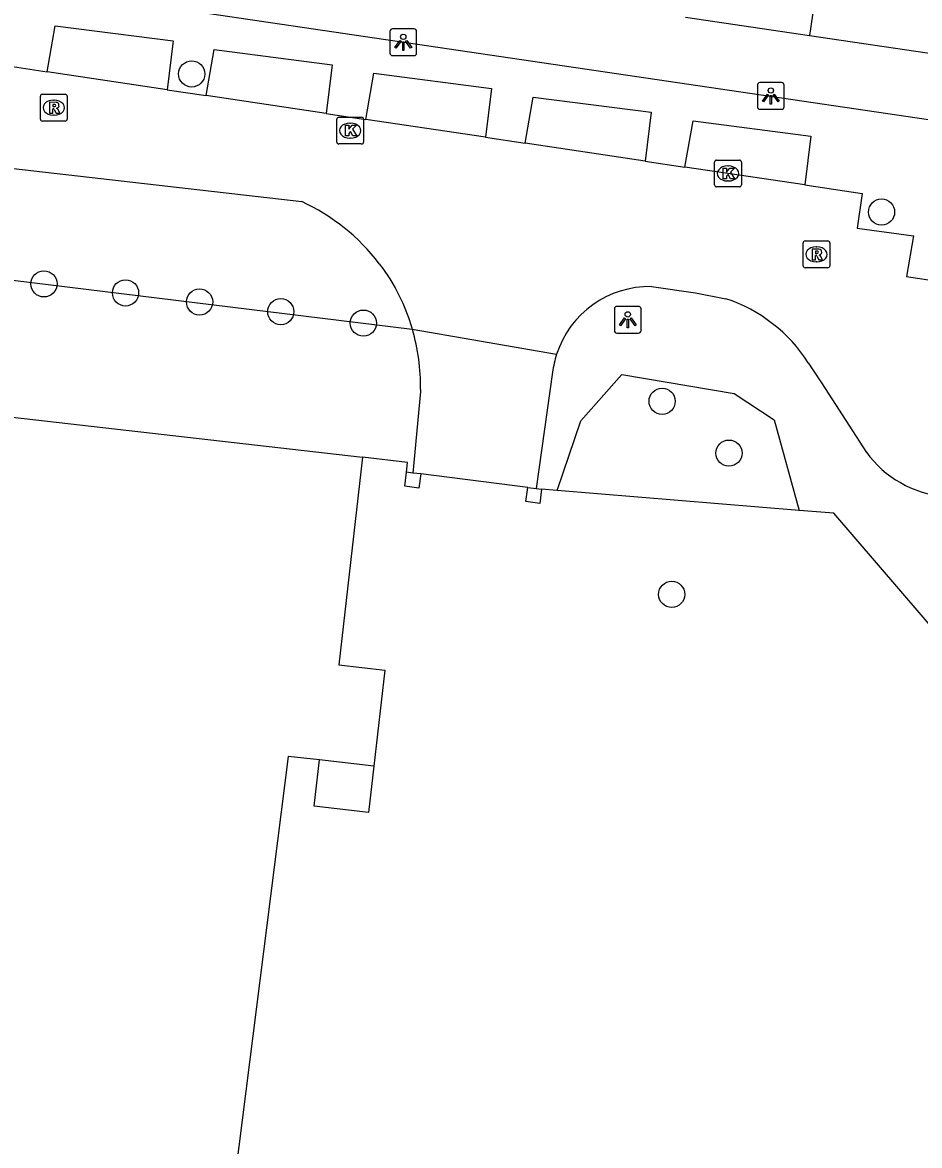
# Model space of a CAD drawing. Extents: x 161087 to 161922, y 382574 to 383873.
# Drawn here: x 161804.46 to 161837.96, y 383278.18 to 383320.12 of the extents above; entities that cross this region are included whole.
import ezdxf

# ---------------------------------------------------------------- set-up
doc = ezdxf.new("R2010")
doc.units = 0
for name, color, linetype in [('IMGEO_Berm_groen', 7, 'Continuous'), ('IMGEO_Boom', 7, 'Continuous'), ('IMGEO_Groenvoorziening', 7, 'Continuous'), ('IMGEO_Hek', 7, 'Continuous'), ('IMGEO_Kolk', 7, 'Continuous'), ('IMGEO_Lichtpunt', 7, 'Continuous'), ('IMGEO_Muur', 7, 'Continuous'), ('IMGEO_Pand', 7, 'Continuous'), ('IMGEO_Rijbaan_lokaal_open', 7, 'Continuous'), ('IMGEO_Rioolput', 7, 'Continuous'), ('IMGEO_Terreindeel_open', 7, 'Continuous'), ('IMGEO_Voetpad_open', 7, 'Continuous')]:
    doc.layers.add(name, color=color, linetype=linetype)

msp = doc.modelspace()

# ---------------------------------------------------------------- linework, layer by layer
at = {"layer": 'IMGEO_Berm_groen'}
msp.add_lwpolyline([(161783.525, 383313.015), (161789.37, 383312.368), (161790.742, 383312.158), (161802.861, 383310.709), (161804.104, 383310.497), (161819.019, 383308.665)], dxfattribs=at)
at = {"layer": 'IMGEO_Boom'}
for centre in [(161810.779, 383318.2), (161836.543, 383313.042), (161805.262, 383310.36), (161808.308, 383310.022), (161811.074, 383309.685), (161814.107, 383309.322), (161817.191, 383308.895), (161828.349, 383305.975), (161830.843, 383304.04), (161828.706, 383298.765)]:
    msp.add_circle(centre, 0.489, dxfattribs=at)
at = {"layer": 'IMGEO_Groenvoorziening'}
for points in [[(161824.434, 383302.641), (161825.31, 383305.25), (161826.845, 383306.97), (161831.038, 383306.266), (161832.538, 383305.283), (161833.468, 383301.9)], [(161818.805, 383303.326), (161818.838, 383303.687), (161817.159, 383303.883)], [(161824.434, 383302.641), (161823.845, 383302.689)], [(161833.468, 383301.9), (161824.434, 383302.641)], [(161840.046, 383296.007), (161839.686, 383296.058), (161834.766, 383301.794), (161833.468, 383301.9)]]:
    msp.add_lwpolyline(points, dxfattribs=at)
at = {"layer": 'IMGEO_Hek'}
for points in [[(161834.766, 383301.794), (161833.468, 383301.9), (161824.434, 383302.641), (161823.845, 383302.689)], [(161872.776, 383291.377), (161840.046, 383296.007), (161839.686, 383296.058), (161834.766, 383301.794)]]:
    msp.add_lwpolyline(points, dxfattribs=at)
at = {"layer": 'IMGEO_Kolk'}
for p, q in [((161816.274, 383316.583), (161817.126, 383316.583)), ((161816.199, 383315.657), (161816.199, 383316.509)), ((161816.687, 383316.363), (161816.712, 383316.363)), ((161817.2, 383316.509), (161817.2, 383315.657)), ((161816.71, 383315.803), (161816.685, 383315.803)), ((161817.126, 383315.583), (161816.274, 383315.583)), ((161830.308, 383314.056), (161830.308, 383314.908)), ((161830.383, 383314.982), (161831.235, 383314.982)), ((161831.309, 383314.908), (161831.309, 383314.056)), ((161830.796, 383314.762), (161830.821, 383314.762)), ((161830.819, 383314.202), (161830.794, 383314.202)), ((161831.235, 383313.982), (161830.383, 383313.982))]:
    msp.add_line(p, q, dxfattribs=at)
for points in [[(161816.274, 383316.583), (161817.126, 383316.583)], [(161816.199, 383315.657), (161816.199, 383316.509)], [(161816.52, 383316.283), (161816.643, 383316.283), (161816.643, 383316.132), (161816.773, 383316.283), (161816.937, 383316.283), (161816.791, 383316.132), (161816.944, 383315.883), (161816.792, 383315.883), (161816.707, 383316.047), (161816.643, 383315.98), (161816.643, 383315.883), (161816.52, 383315.883), (161816.52, 383316.283)], [(161817.2, 383316.509), (161817.2, 383315.657)], [(161817.126, 383315.583), (161816.274, 383315.583)], [(161830.308, 383314.056), (161830.308, 383314.908)], [(161830.383, 383314.982), (161831.235, 383314.982)], [(161831.309, 383314.908), (161831.309, 383314.056)], [(161830.629, 383314.682), (161830.752, 383314.682), (161830.752, 383314.531), (161830.882, 383314.682), (161831.046, 383314.682), (161830.9, 383314.531), (161831.053, 383314.282), (161830.901, 383314.282), (161830.816, 383314.446), (161830.752, 383314.379), (161830.752, 383314.282), (161830.629, 383314.282), (161830.629, 383314.682)], [(161831.235, 383313.982), (161830.383, 383313.982)]]:
    msp.add_lwpolyline(points, dxfattribs=at)
for centre, start, end in [((161816.276, 383316.507), 91.552, 178.448), ((161816.276, 383316.507), 91.552, 178.448), ((161817.124, 383316.507), 1.552, 88.448), ((161817.124, 383316.507), 1.552, 88.448), ((161816.276, 383315.659), 181.552, 268.448), ((161816.276, 383315.659), 181.552, 268.448), ((161817.124, 383315.659), 271.552, 358.448), ((161817.124, 383315.659), 271.552, 358.448), ((161830.385, 383314.906), 91.552, 178.448), ((161830.385, 383314.906), 91.552, 178.448), ((161831.233, 383314.906), 1.552, 88.448), ((161831.233, 383314.906), 1.552, 88.448), ((161830.385, 383314.058), 181.552, 268.448), ((161830.385, 383314.058), 181.552, 268.448), ((161831.233, 383314.058), 271.552, 358.448), ((161831.233, 383314.058), 271.552, 358.448)]:
    msp.add_arc(centre, 0.0765, start, end, dxfattribs=at)
for centre, major_axis, ratio, start_param, end_param in [((161816.686, 383316.083), (-0.387, 0.002), 0.722429, 4.712389, 7.853982), ((161816.711, 383316.083), (-0.39, 0.002), 0.717154, 1.570796, 4.712389), ((161830.795, 383314.482), (-0.387, 0.002), 0.722429, 4.712389, 7.853982), ((161830.82, 383314.482), (-0.39, 0.002), 0.717154, 1.570796, 4.712389)]:
    msp.add_ellipse(centre, major_axis=major_axis, ratio=ratio, start_param=start_param, end_param=end_param, dxfattribs=at)
at = {"layer": 'IMGEO_Lichtpunt'}
for p, q in [((161818.184, 383319.786), (161818.184, 383318.979)), ((161818.184, 383319.786), (161818.184, 383318.979)), ((161819.086, 383319.881), (161818.278, 383319.881)), ((161819.086, 383319.881), (161818.278, 383319.881)), ((161819.18, 383318.979), (161819.18, 383319.786)), ((161819.18, 383318.979), (161819.18, 383319.786)), ((161818.278, 383318.885), (161819.086, 383318.885)), ((161818.278, 383318.885), (161819.086, 383318.885)), ((161832.81, 383317.876), (161832.002, 383317.876)), ((161832.81, 383317.876), (161832.002, 383317.876)), ((161831.908, 383317.781), (161831.908, 383316.974)), ((161831.908, 383317.781), (161831.908, 383316.974)), ((161832.904, 383316.974), (161832.904, 383317.781)), ((161832.904, 383316.974), (161832.904, 383317.781)), ((161832.002, 383316.88), (161832.81, 383316.88)), ((161832.002, 383316.88), (161832.81, 383316.88)), ((161826.564, 383309.424), (161826.564, 383308.617)), ((161826.564, 383309.424), (161826.564, 383308.617)), ((161827.466, 383309.519), (161826.658, 383309.519)), ((161827.466, 383309.519), (161826.658, 383309.519)), ((161827.56, 383308.617), (161827.56, 383309.424)), ((161827.56, 383308.617), (161827.56, 383309.424)), ((161826.658, 383308.523), (161827.466, 383308.523)), ((161826.658, 383308.523), (161827.466, 383308.523))]:
    msp.add_line(p, q, dxfattribs=at)
for points in [[(161818.558, 383319.45), (161818.597, 383319.422), (161818.409, 383319.16), (161818.371, 383319.187), (161818.558, 383319.45)], [(161818.66, 383319.402), (161818.707, 383319.402), (161818.707, 383319.08), (161818.66, 383319.08), (161818.66, 383319.402)], [(161818.77, 383319.422), (161818.808, 383319.449), (161818.995, 383319.187), (161818.956, 383319.159), (161818.77, 383319.422)], [(161832.282, 383317.445), (161832.321, 383317.417), (161832.133, 383317.155), (161832.095, 383317.182), (161832.282, 383317.445)], [(161832.384, 383317.397), (161832.431, 383317.397), (161832.431, 383317.075), (161832.384, 383317.075), (161832.384, 383317.397)], [(161832.494, 383317.417), (161832.532, 383317.444), (161832.719, 383317.182), (161832.68, 383317.154), (161832.494, 383317.417)], [(161826.938, 383309.088), (161826.977, 383309.06), (161826.789, 383308.798), (161826.751, 383308.825), (161826.938, 383309.088)], [(161827.04, 383309.04), (161827.087, 383309.04), (161827.087, 383308.718), (161827.04, 383308.718), (161827.04, 383309.04)], [(161827.15, 383309.06), (161827.188, 383309.087), (161827.375, 383308.825), (161827.336, 383308.797), (161827.15, 383309.06)]]:
    msp.add_lwpolyline(points, dxfattribs=at)
for centre in [(161818.683, 383319.584), (161832.407, 383317.579), (161827.063, 383309.222)]:
    msp.add_circle(centre, 0.0994, dxfattribs=at)
for centre, start, end in [((161818.278, 383319.786), 90, 180), ((161818.278, 383319.786), 90, 180), ((161819.086, 383319.786), 0, 90), ((161819.086, 383319.786), 0, 90), ((161818.278, 383318.979), 180, 270), ((161818.278, 383318.979), 180, 270), ((161819.086, 383318.979), 270, 0), ((161819.086, 383318.979), 270, 360), ((161832.002, 383317.781), 90, 180), ((161832.002, 383317.781), 90, 180), ((161832.81, 383317.781), 0, 90), ((161832.81, 383317.781), 0, 90), ((161832.002, 383316.974), 180, 270), ((161832.002, 383316.974), 180, 270), ((161832.81, 383316.974), 270, 0), ((161832.81, 383316.974), 270, 360), ((161826.658, 383309.424), 90, 180), ((161826.658, 383309.424), 90, 180), ((161827.466, 383309.424), 0, 90), ((161827.466, 383309.424), 0, 90), ((161826.658, 383308.617), 180, 270), ((161826.658, 383308.617), 180, 270), ((161827.466, 383308.617), 270, 0), ((161827.466, 383308.617), 270, 360)]:
    msp.add_arc(centre, 0.0946, start, end, dxfattribs=at)
at = {"layer": 'IMGEO_Muur'}
for points in [[(161819.331, 383303.26), (161819.265, 383302.735), (161818.739, 383302.801), (161818.805, 383303.326)], [(161819.042, 383303.296), (161818.805, 383303.326)], [(161819.331, 383303.26), (161819.042, 383303.296)], [(161823.845, 383302.689), (161823.779, 383302.164), (161823.263, 383302.229), (161823.329, 383302.754)], [(161823.329, 383302.754), (161823.639, 383302.715)], [(161823.639, 383302.715), (161823.845, 383302.689)]]:
    msp.add_lwpolyline(points, dxfattribs=at)
at = {"layer": 'IMGEO_Pand'}
for points in [[(161835.174, 383328.605), (161833.851, 383319.63)], [(161829.222, 383320.313), (161833.851, 383319.63)], [(161833.851, 383319.63), (161839.428, 383318.808)], [(161766.986, 383309.473), (161766.83, 383307.979), (161783.824, 383306.041), (161784.245, 383309.68), (161788.073, 383309.236), (161787.841, 383307.239), (161817.159, 383303.883)], [(161817.159, 383303.883), (161816.272, 383296.134), (161817.991, 383295.937), (161817.58, 383292.351)], [(161815.554, 383292.583), (161814.383, 383292.717), (161808.98, 383250), (161807.767, 383240.411), (161808.24, 383240.352), (161808.106, 383239.294)], [(161817.58, 383292.351), (161815.554, 383292.583)]]:
    msp.add_lwpolyline(points, dxfattribs=at)
at = {"layer": 'IMGEO_Rijbaan_lokaal_open'}
for points in [[(161803.922, 383318.496), (161805.381, 383318.278)], [(161809.86, 383317.61), (161805.381, 383318.278)], [(161809.86, 383317.61), (161811.318, 383317.392)], [(161815.797, 383316.724), (161811.318, 383317.392)], [(161783.843, 383316.514), (161786.06, 383316.546), (161789.809, 383316.332), (161791.244, 383316.25), (161794.862, 383315.732), (161814.888, 383313.43)], [(161815.797, 383316.724), (161817.278, 383316.502)], [(161821.757, 383315.834), (161817.278, 383316.502)], [(161821.757, 383315.834), (161823.231, 383315.614)], [(161827.71, 383314.946), (161823.231, 383315.614)], [(161827.71, 383314.946), (161829.201, 383314.723)], [(161833.68, 383314.055), (161829.201, 383314.723)], [(161833.68, 383314.055), (161835.822, 383313.735), (161835.633, 383312.441), (161837.738, 383312.157), (161837.471, 383310.636), (161840.426, 383310.192), (161840.073, 383307.478), (161841.848, 383307.222), (161841.634, 383305.979), (161878.211, 383300.593)], [(161817.783, 383311.112), (161817.918, 383310.929), (161818.175, 383310.543), (161818.374, 383310.206), (161818.66, 383309.637), (161818.877, 383309.101), (161818.992, 383308.758), (161819.004, 383308.717), (161819.019, 383308.665)], [(161827.949, 383310.256), (161829.599, 383310.025), (161830.731, 383309.805)], [(161819.019, 383308.665), (161824.407, 383307.732)], [(161833.808, 383307.414), (161834.297, 383306.66), (161835.977, 383304.069)]]:
    msp.add_lwpolyline(points, dxfattribs=at)
for centre, radius, start, end in [((161811.723, 383306.511), 7.609, 37.2104, 65.4218), ((161827.873, 383306.616), 3.641, 88.8017, 162.145), ((161828.895, 383304.267), 5.834, 32.642, 71.6597), ((161839.274, 383306.492), 4.092, 216.3068, 264.3272)]:
    msp.add_arc(centre, radius, start, end, dxfattribs=at)
at = {"layer": 'IMGEO_Rioolput'}
for p, q in [((161805.203, 383317.44), (161806.055, 383317.44)), ((161805.128, 383316.514), (161805.128, 383317.366)), ((161805.616, 383317.22), (161805.641, 383317.22)), ((161806.129, 383317.366), (161806.129, 383316.514)), ((161805.639, 383316.66), (161805.614, 383316.66)), ((161806.055, 383316.44), (161805.203, 383316.44)), ((161833.686, 383311.961), (161834.538, 383311.961)), ((161833.611, 383311.035), (161833.611, 383311.887)), ((161834.099, 383311.741), (161834.124, 383311.741)), ((161834.612, 383311.887), (161834.612, 383311.035)), ((161834.122, 383311.181), (161834.097, 383311.181)), ((161834.538, 383310.961), (161833.686, 383310.961))]:
    msp.add_line(p, q, dxfattribs=at)
for points in [[(161805.203, 383317.44), (161806.055, 383317.44)], [(161805.128, 383316.514), (161805.128, 383317.366)], [(161805.717, 383317.138), (161805.465, 383317.14), (161805.465, 383316.74)], [(161805.643, 383317.059), (161805.589, 383317.059), (161805.589, 383316.978)], [(161805.589, 383316.978), (161805.641, 383316.978)], [(161806.129, 383317.366), (161806.129, 383316.514)], [(161805.465, 383316.74), (161805.589, 383316.74), (161805.589, 383316.902), (161805.6, 383316.902)], [(161805.647, 383316.873), (161805.718, 383316.74), (161805.858, 383316.74), (161805.793, 383316.866)], [(161806.055, 383316.44), (161805.203, 383316.44)], [(161833.686, 383311.961), (161834.538, 383311.961)], [(161833.611, 383311.035), (161833.611, 383311.887)], [(161834.2, 383311.659), (161833.948, 383311.661), (161833.948, 383311.261)], [(161834.126, 383311.58), (161834.072, 383311.58), (161834.072, 383311.499)], [(161834.612, 383311.887), (161834.612, 383311.035)], [(161833.948, 383311.261), (161834.072, 383311.261), (161834.072, 383311.423), (161834.083, 383311.423)], [(161834.072, 383311.499), (161834.124, 383311.499)], [(161834.13, 383311.394), (161834.201, 383311.261), (161834.341, 383311.261), (161834.276, 383311.387)], [(161834.538, 383310.961), (161833.686, 383310.961)]]:
    msp.add_lwpolyline(points, dxfattribs=at)
for centre, radius, start, end in [((161805.205, 383317.364), 0.0765, 91.552, 178.448), ((161805.205, 383317.364), 0.0765, 91.552, 178.448), ((161806.053, 383317.364), 0.0765, 1.552, 88.448), ((161806.053, 383317.364), 0.0765, 1.552, 88.448), ((161805.625, 383317.167), 0.19, 274.7715, 282.9687), ((161805.649, 383316.963), 0.0964, 77.0061, 93.1865), ((161805.663, 383317.02), 0.0378, 276.6634, 79.6772), ((161805.716, 383317.028), 0.109, 350.3612, 89.416), ((161805.714, 383317.028), 0.112, 277.5842, 350.9817), ((161805.599, 383316.849), 0.0533, 26.0293, 88.6989), ((161805.698, 383316.813), 0.108, 29.5134, 73.7905), ((161805.205, 383316.516), 0.0765, 181.552, 268.448), ((161805.205, 383316.516), 0.0765, 181.552, 268.448), ((161806.053, 383316.516), 0.0765, 271.552, 358.448), ((161806.053, 383316.516), 0.0765, 271.552, 358.448), ((161833.688, 383311.885), 0.0765, 91.552, 178.448), ((161833.688, 383311.885), 0.0765, 91.552, 178.448), ((161834.536, 383311.885), 0.0765, 1.552, 88.448), ((161834.536, 383311.885), 0.0765, 1.552, 88.448), ((161834.132, 383311.484), 0.0964, 77.0061, 93.1865), ((161834.146, 383311.541), 0.0378, 276.6634, 79.6772), ((161834.199, 383311.549), 0.109, 350.3612, 89.416), ((161834.197, 383311.549), 0.112, 277.5842, 350.9817), ((161834.082, 383311.37), 0.0533, 26.0293, 88.6989), ((161834.108, 383311.688), 0.19, 274.7715, 282.9687), ((161834.181, 383311.334), 0.108, 29.5134, 73.7905), ((161833.688, 383311.037), 0.0765, 181.552, 268.448), ((161833.688, 383311.037), 0.0765, 181.552, 268.448), ((161834.536, 383311.037), 0.0765, 271.552, 358.448), ((161834.536, 383311.037), 0.0765, 271.552, 358.448)]:
    msp.add_arc(centre, radius, start, end, dxfattribs=at)
for centre, major_axis, ratio, start_param, end_param in [((161805.615, 383316.94), (-0.387, 0.002), 0.722429, 4.712389, 7.853982), ((161805.64, 383316.94), (-0.39, 0.002), 0.717154, 1.570796, 4.712389), ((161834.098, 383311.461), (-0.387, 0.002), 0.722429, 4.712389, 7.853982), ((161834.123, 383311.461), (-0.39, 0.002), 0.717154, 1.570796, 4.712389)]:
    msp.add_ellipse(centre, major_axis=major_axis, ratio=ratio, start_param=start_param, end_param=end_param, dxfattribs=at)
at = {"layer": 'IMGEO_Terreindeel_open'}
msp.add_lwpolyline([(161817.58, 383292.351), (161817.382, 383290.622), (161815.356, 383290.854), (161815.554, 383292.583)], dxfattribs=at)
at = {"layer": 'IMGEO_Voetpad_open'}
for points in [[(161839.055, 383316.368), (161785.677, 383324.251), (161782.963, 383327.407), (161783.401, 383330.319), (161780.972, 383330.759)], [(161805.381, 383318.278), (161805.681, 383320.001), (161810.084, 383319.431), (161809.86, 383317.61)], [(161811.318, 383317.392), (161811.618, 383319.115), (161816.021, 383318.545), (161815.797, 383316.724)], [(161817.278, 383316.502), (161817.578, 383318.225), (161821.981, 383317.655), (161821.757, 383315.834)], [(161823.231, 383315.614), (161823.531, 383317.337), (161827.934, 383316.767), (161827.71, 383314.946)], [(161829.201, 383314.723), (161829.501, 383316.446), (161833.904, 383315.876), (161833.68, 383314.055)], [(161819.019, 383308.665), (161819.021, 383308.659)], [(161824.258, 383307.058), (161823.639, 383302.715)], [(161819.329, 383306.419), (161819.322, 383306.338), (161819.042, 383303.296)], [(161823.329, 383302.754), (161819.331, 383303.26)]]:
    msp.add_lwpolyline(points, dxfattribs=at)
for centre, radius, start, end in [((161811.721, 383306.514), 7.609, 359.284, 16.3742), ((161827.794, 383306.63), 3.562, 161.9744, 173.094)]:
    msp.add_arc(centre, radius, start, end, dxfattribs=at)

doc.saveas('drawing.dxf')
